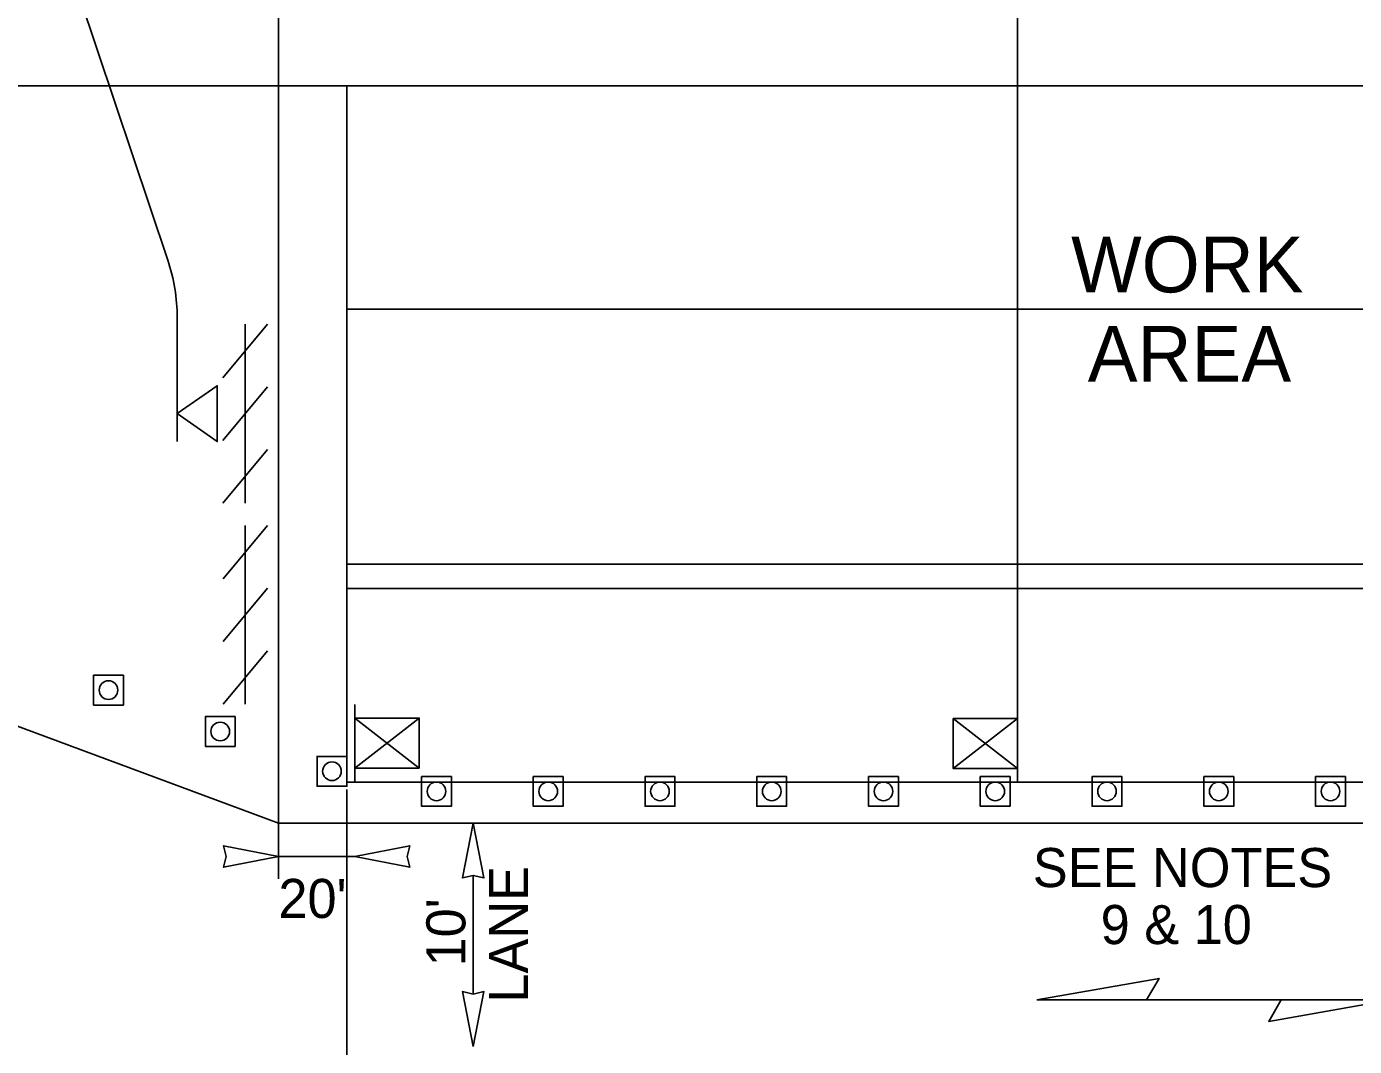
# Model space of a CAD drawing. Extents: x 99976 to 100136, y 99905 to 100011.
# Drawn here: x 100052.474 to 100054.85, y 99916.219 to 99918.045 of the extents above; entities that cross this region are included whole.
import ezdxf

# ---------------------------------------------------------------- set-up
doc = ezdxf.new("R2010")
doc.units = 0
for name, color, linetype in [('RD_ED_ShoulderPavedEdge', 7, 'Continuous'), ('RD_MK_LineEdgeWhite', 7, 'Continuous'), ('RD_MK_LineNoPass', 7, 'Continuous'), ('TR_WZ_BarricadeType3', 7, 'Continuous'), ('TR_WZ_PortableSignMount5ftMinBlk-Org', 7, 'Continuous'), ('TR_WZ_PortableSignMount5ftMinBlk-Wht', 7, 'Continuous'), ('TR_WZ_PortableSignMountBlk-Wht', 7, 'Continuous'), ('TR_WZ_TrafficCone', 7, 'Continuous'), ('TR_WZ_WorkAreaLabel', 7, 'Continuous'), ('TR_WZ_WorkZoneDetails', 7, 'Continuous'), ('TR_WZ_WorkZoneTextCurrent', 7, 'Continuous')]:
    doc.layers.add(name, color=color, linetype=linetype)

msp = doc.modelspace()

# ---------------------------------------------------------------- linework, layer by layer
at = {"layer": 'RD_ED_ShoulderPavedEdge'}
msp.add_line((100040.1076, 99917.9393), (100055.45, 99917.9393), dxfattribs=at)
at = {"layer": 'RD_MK_LineEdgeWhite'}
for p, q in [((100050.4406, 99917.5393), (100052.9246, 99916.6193)), ((100053.0469, 99917.5393), (100055.45, 99917.5393)), ((100052.9246, 99916.6193), (100055.45, 99916.6193))]:
    msp.add_line(p, q, dxfattribs=at)
at = {"layer": 'RD_MK_LineNoPass'}
for p, q in [((100053.0469, 99917.0826), (100055.4741, 99917.0826)), ((100053.0469, 99917.0393), (100055.4293, 99917.0393))]:
    msp.add_line(p, q, dxfattribs=at)
at = {"layer": 'TR_WZ_BarricadeType3'}
for p, q in [((100052.825, 99917.4162), (100052.905, 99917.5127)), ((100052.865, 99917.5122), (100052.865, 99917.1922)), ((100052.825, 99917.304), (100052.905, 99917.4005)), ((100052.825, 99917.1918), (100052.905, 99917.2883)), ((100052.8253, 99917.0567), (100052.9046, 99917.1522)), ((100052.865, 99917.1522), (100052.865, 99916.8322)), ((100052.8253, 99916.9445), (100052.9046, 99917.04)), ((100052.8253, 99916.8322), (100052.9046, 99916.9278))]:
    msp.add_line(p, q, dxfattribs=at)
at = {"layer": 'TR_WZ_PortableSignMount5ftMinBlk-Org'}
for p, q in [((100054.2469, 99916.8306), (100054.2469, 99916.6926)), ((100054.1319, 99916.7168), (100054.2469, 99916.8064)), ((100054.1319, 99916.8064), (100054.2469, 99916.7168)), ((100054.1892, 99916.7615), (100054.1892, 99916.7615)), ((100054.1894, 99916.7616), (100054.1894, 99916.7616))]:
    msp.add_line(p, q, dxfattribs=at)
for points in [[(100054.1319, 99916.7168), (100054.1319, 99916.8064), (100054.2469, 99916.8064), (100054.2469, 99916.7168)], [(100054.2469, 99916.8064), (100054.1319, 99916.8064), (100054.1319, 99916.7168), (100054.2469, 99916.7168)]]:
    msp.add_lwpolyline(points, close=True, dxfattribs=at)
at = {"layer": 'TR_WZ_PortableSignMount5ftMinBlk-Wht'}
for p, q in [((100053.0613, 99916.8314), (100053.0613, 99916.6935)), ((100053.1763, 99916.7176), (100053.0613, 99916.8073)), ((100053.1763, 99916.8073), (100053.0613, 99916.7176)), ((100053.1188, 99916.7624), (100053.1188, 99916.7624)), ((100053.119, 99916.7623), (100053.119, 99916.7623))]:
    msp.add_line(p, q, dxfattribs=at)
msp.add_lwpolyline([(100053.1763, 99916.7176), (100053.1763, 99916.8073), (100053.0613, 99916.8073), (100053.0613, 99916.7176)], close=True, dxfattribs=at)
at = {"layer": 'TR_WZ_PortableSignMountBlk-Wht'}
msp.add_line((100052.7431, 99917.4022), (100052.7431, 99917.3022), dxfattribs=at)
msp.add_lwpolyline([(100052.7431, 99917.3523), (100052.815, 99917.3022), (100052.815, 99917.4022)], close=True, dxfattribs=at)
at = {"layer": 'TR_WZ_TrafficCone'}
for points in [[(100052.6469, 99916.884), (100052.5936, 99916.884), (100052.5936, 99916.8306), (100052.6469, 99916.8306), (100052.6469, 99916.884)], [(100052.6469, 99916.8306), (100052.5936, 99916.8306), (100052.5936, 99916.884), (100052.6469, 99916.884), (100052.6469, 99916.8306)], [(100052.8469, 99916.8099), (100052.7936, 99916.8099), (100052.7936, 99916.7566), (100052.8469, 99916.7566), (100052.8469, 99916.8099)], [(100052.8469, 99916.7566), (100052.7936, 99916.7566), (100052.7936, 99916.8099), (100052.8469, 99916.8099), (100052.8469, 99916.7566)], [(100053.0469, 99916.7387), (100052.9936, 99916.7387), (100052.9936, 99916.6853), (100053.0469, 99916.6853), (100053.0469, 99916.7387)], [(100053.0469, 99916.6853), (100052.9936, 99916.6853), (100052.9936, 99916.7387), (100053.0469, 99916.7387), (100053.0469, 99916.6853)], [(100053.2339, 99916.7026), (100053.1805, 99916.7026), (100053.1805, 99916.6493), (100053.2339, 99916.6493), (100053.2339, 99916.7026)], [(100053.2339, 99916.6493), (100053.1805, 99916.6493), (100053.1805, 99916.7026), (100053.2339, 99916.7026), (100053.2339, 99916.6493)], [(100053.4339, 99916.7026), (100053.3805, 99916.7026), (100053.3805, 99916.6493), (100053.4339, 99916.6493), (100053.4339, 99916.7026)], [(100053.4339, 99916.6493), (100053.3805, 99916.6493), (100053.3805, 99916.7026), (100053.4339, 99916.7026), (100053.4339, 99916.6493)], [(100053.6339, 99916.7026), (100053.5805, 99916.7026), (100053.5805, 99916.6493), (100053.6339, 99916.6493), (100053.6339, 99916.7026)], [(100053.6339, 99916.6493), (100053.5805, 99916.6493), (100053.5805, 99916.7026), (100053.6339, 99916.7026), (100053.6339, 99916.6493)], [(100053.8339, 99916.7026), (100053.7805, 99916.7026), (100053.7805, 99916.6493), (100053.8339, 99916.6493), (100053.8339, 99916.7026)], [(100053.8339, 99916.6493), (100053.7805, 99916.6493), (100053.7805, 99916.7026), (100053.8339, 99916.7026), (100053.8339, 99916.6493)], [(100054.0339, 99916.7026), (100053.9805, 99916.7026), (100053.9805, 99916.6493), (100054.0339, 99916.6493), (100054.0339, 99916.7026)], [(100054.0339, 99916.6493), (100053.9805, 99916.6493), (100053.9805, 99916.7026), (100054.0339, 99916.7026), (100054.0339, 99916.6493)], [(100054.2339, 99916.7026), (100054.1805, 99916.7026), (100054.1805, 99916.6493), (100054.2339, 99916.6493), (100054.2339, 99916.7026)], [(100054.2339, 99916.6493), (100054.1805, 99916.6493), (100054.1805, 99916.7026), (100054.2339, 99916.7026), (100054.2339, 99916.6493)], [(100054.4339, 99916.7026), (100054.3805, 99916.7026), (100054.3805, 99916.6493), (100054.4339, 99916.6493), (100054.4339, 99916.7026)], [(100054.4339, 99916.6493), (100054.3805, 99916.6493), (100054.3805, 99916.7026), (100054.4339, 99916.7026), (100054.4339, 99916.6493)], [(100054.6339, 99916.7026), (100054.5805, 99916.7026), (100054.5805, 99916.6493), (100054.6339, 99916.6493), (100054.6339, 99916.7026)], [(100054.6339, 99916.6493), (100054.5805, 99916.6493), (100054.5805, 99916.7026), (100054.6339, 99916.7026), (100054.6339, 99916.6493)], [(100054.8339, 99916.7026), (100054.7805, 99916.7026), (100054.7805, 99916.6493), (100054.8339, 99916.6493), (100054.8339, 99916.7026)], [(100054.8339, 99916.6493), (100054.7805, 99916.6493), (100054.7805, 99916.7026), (100054.8339, 99916.7026), (100054.8339, 99916.6493)]]:
    msp.add_lwpolyline(points, dxfattribs=at)
for centre in [(100052.6202, 99916.8573), (100052.8202, 99916.7832), (100053.0202, 99916.712), (100053.2072, 99916.676), (100053.4072, 99916.676), (100053.6072, 99916.676), (100053.8072, 99916.676), (100054.0072, 99916.676), (100054.2072, 99916.676), (100054.4072, 99916.676), (100054.6072, 99916.676), (100054.8072, 99916.676)]:
    msp.add_circle(centre, 0.0167, dxfattribs=at)
at = {"layer": 'TR_WZ_WorkZoneDetails'}
for p, q in [((100052.9246, 99916.5193), (100052.9246, 99918.2793)), ((100054.2469, 99918.2793), (100054.2469, 99916.6926)), ((100052.5416, 99918.1793), (100052.7264, 99917.6273)), ((100053.0469, 99916.6793), (100053.0469, 99915.8393)), ((100053.0613, 99916.5593), (100052.9246, 99916.5593)), ((100053.273, 99916.5256), (100053.273, 99916.313)), ((100054.7191, 99916.3026), (100054.478, 99916.3026)), ((100054.478, 99916.3026), (100054.7191, 99916.3026))]:
    msp.add_line(p, q, dxfattribs=at)
for points in [[(100055.35, 99916.6926), (100054.0546, 99916.6926), (100053.0469, 99916.6926), (100053.0469, 99917.0831), (100053.0469, 99917.0831), (100053.0469, 99917.0831), (100053.0469, 99917.3825), (100053.0469, 99917.3825), (100053.0469, 99917.3825), (100053.0469, 99917.6728), (100053.0469, 99917.9393), (100053.513, 99917.9393), (100054.3391, 99917.9393), (100055.35, 99917.9393), (100055.35, 99917.5174)], [(100053.273, 99916.6193), (100053.2537, 99916.521), (100053.273, 99916.5256), (100053.2922, 99916.521)], [(100052.9246, 99916.5593), (100052.8263, 99916.5786), (100052.8309, 99916.5593), (100052.8263, 99916.54)], [(100053.0613, 99916.5593), (100053.1595, 99916.5786), (100053.155, 99916.5593), (100053.1595, 99916.54)], [(100054.2814, 99916.3026), (100054.5003, 99916.3412), (100054.478, 99916.3026)], [(100053.273, 99916.2193), (100053.2537, 99916.3176), (100053.273, 99916.313), (100053.2922, 99916.3176)], [(100054.9156, 99916.3026), (100054.6968, 99916.264), (100054.7191, 99916.3026)]]:
    msp.add_lwpolyline(points, close=True, dxfattribs=at)
msp.add_lwpolyline([(100052.7431, 99917.4022), (100052.7431, 99917.5241)], dxfattribs=at)
msp.add_arc((100052.4188, 99917.5243), 0.3243, 359.9601, 18.5081, dxfattribs=at)

# ---------------------------------------------------------------- texts
at = {"layer": 'TR_WZ_WorkAreaLabel'}
for s, p in [('WORK', (100054.343, 99917.5693)), ('AREA', (100054.3727, 99917.4093))]:
    msp.add_text(s, height=0.1, dxfattribs=at).set_placement(p)
at = {"layer": 'TR_WZ_WorkZoneTextCurrent'}
for s, p in [('SEE NOTES', (100054.2744, 99916.5046)), ("20'", (100052.9243, 99916.4493)), ('9 & 10', (100054.3958, 99916.4026))]:
    msp.add_text(s, height=0.07, dxfattribs=at).set_placement(p)
for s, p in [('LANE', (100053.371, 99916.2978)), ("10'", (100053.259, 99916.3625))]:
    msp.add_text(s, height=0.07, rotation=90, dxfattribs=at).set_placement(p)

doc.saveas('drawing.dxf')
